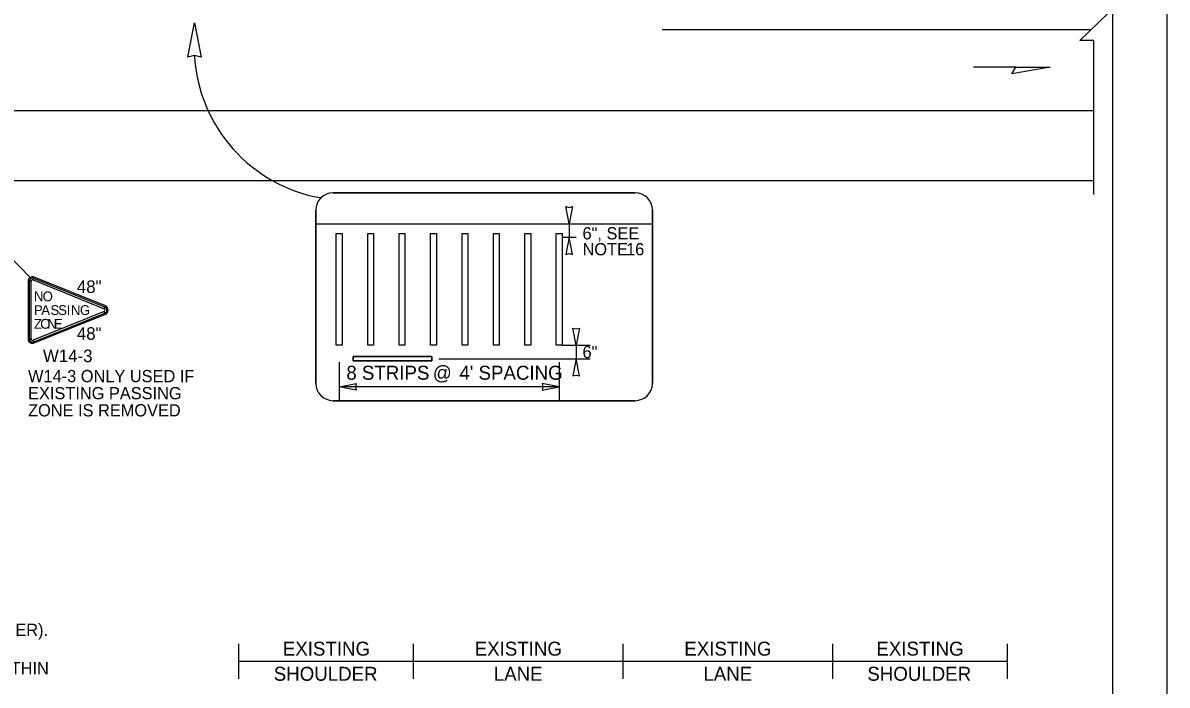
# Model space of a CAD drawing. Extents: x 99977 to 100176, y 99905 to 100011.
# Drawn here: x 100029.51 to 100036.06, y 99913.29 to 99917.08 of the extents above; entities that cross this region are included whole.
import ezdxf

# ---------------------------------------------------------------- set-up
doc = ezdxf.new("R2010")
doc.units = 0
for name, color, linetype in [('Default', 7, 'Continuous'), ('RD_ED_ShoulderPavedEdge', 7, 'Continuous'), ('RD_MK_LineDblYellowCenter', 7, 'Continuous'), ('RD_MK_LineEdgeWhite', 7, 'Continuous'), ('RD_MK_LineNoPass', 7, 'Continuous'), ('SH_GI_GeneralNotesBodyText', 7, 'Continuous'), ('SH_GI_PlotLimits', 7, 'Continuous'), ('SH_GI_SheetBorder', 7, 'Continuous'), ('TR_SN_ConstructionSigns', 7, 'Continuous'), ('TR_WZ_WorkZoneDetails', 7, 'Continuous'), ('TR_WZ_WorkZoneTextCurrent', 7, 'Continuous')]:
    doc.layers.add(name, color=color, linetype=linetype)

msp = doc.modelspace()

# ---------------------------------------------------------------- linework, layer by layer
at = {"layer": 'Default'}
for p, q in [((100029.548, 99915.6015), (100029.5579, 99915.6015)), ((100029.5579, 99915.6015), (100029.548, 99915.6015)), ((100029.548, 99915.6015), (100029.548, 99915.6015)), ((100029.548, 99915.6015), (100029.5579, 99915.6015)), ((100029.5695, 99915.6094), (100029.5732, 99915.6185)), ((100029.5732, 99915.6185), (100029.5695, 99915.6094)), ((100029.5695, 99915.6094), (100029.5732, 99915.6185))]:
    msp.add_line(p, q, dxfattribs=at)
for radius in [0.0183, 0.0183, 0.00844, 0.00844]:
    msp.add_arc((100029.5663, 99915.6015), radius, 67.97569, 180.00001, dxfattribs=at)
at = {"layer": 'RD_ED_ShoulderPavedEdge'}
msp.add_line((100020.3, 99916.1793), (100035.6425, 99916.1793), dxfattribs=at)
at = {"layer": 'RD_MK_LineDblYellowCenter'}
msp.add_line((100035.6218, 99917.0426), (100034.4924, 99917.0426), dxfattribs=at)
at = {"layer": 'RD_MK_LineEdgeWhite'}
for p, q in [((100025.5008, 99916.5793), (100035.6425, 99916.5793)), ((100031.1876, 99915.9316), (100033.1164, 99915.9316))]:
    msp.add_line(p, q, dxfattribs=at)
at = {"layer": 'RD_MK_LineNoPass'}
msp.add_line((100034.4924, 99917.0426), (100033.1715, 99917.0426), dxfattribs=at)
at = {"layer": 'SH_GI_PlotLimits'}
msp.add_lwpolyline([(100019.0625, 99909.6875), (100036.0625, 99909.6875), (100036.0625, 99920.6875), (100019.0625, 99920.6875)], close=True, dxfattribs=at)
at = {"layer": 'SH_GI_SheetBorder'}
msp.add_line((100035.75, 99920.375), (100035.75, 99910), dxfattribs=at)
at = {"layer": 'TR_SN_ConstructionSigns'}
for p, q in [((100029.541, 99915.6015), (100029.541, 99915.2716)), ((100029.548, 99915.6015), (100029.548, 99915.2716)), ((100029.548, 99915.6015), (100029.548, 99915.2716)), ((100029.5579, 99915.6015), (100029.548, 99915.6015)), ((100029.5579, 99915.2716), (100029.5579, 99915.6015)), ((100029.5579, 99915.2716), (100029.5579, 99915.6015)), ((100029.5732, 99915.6185), (100029.5695, 99915.6094)), ((100029.5695, 99915.6094), (100029.9773, 99915.4444)), ((100029.5695, 99915.6094), (100029.9773, 99915.4444)), ((100029.981, 99915.4535), (100029.5732, 99915.6185)), ((100029.981, 99915.4535), (100029.5732, 99915.6185)), ((100029.9836, 99915.46), (100029.5758, 99915.625)), ((100029.9773, 99915.4288), (100029.5695, 99915.2638)), ((100029.9773, 99915.4288), (100029.5695, 99915.2638)), ((100029.5732, 99915.2547), (100029.981, 99915.4196)), ((100029.5732, 99915.2547), (100029.981, 99915.4196)), ((100029.5758, 99915.2482), (100029.9836, 99915.4131)), ((100029.981, 99915.4535), (100029.9773, 99915.4444)), ((100029.9773, 99915.4444), (100029.981, 99915.4535)), ((100029.981, 99915.4535), (100029.9773, 99915.4444)), ((100029.9773, 99915.4444), (100029.981, 99915.4535)), ((100029.9773, 99915.4288), (100029.981, 99915.4196)), ((100029.981, 99915.4196), (100029.9773, 99915.4288)), ((100029.9773, 99915.4288), (100029.981, 99915.4196)), ((100029.981, 99915.4196), (100029.9773, 99915.4288)), ((100029.981, 99915.4535), (100029.981, 99915.4535)), ((100029.5579, 99915.2716), (100029.548, 99915.2716)), ((100029.548, 99915.2716), (100029.5579, 99915.2716)), ((100029.5579, 99915.2716), (100029.548, 99915.2716)), ((100029.548, 99915.2716), (100029.5579, 99915.2716)), ((100029.5732, 99915.2547), (100029.5695, 99915.2638)), ((100029.5695, 99915.2638), (100029.5732, 99915.2547)), ((100029.5732, 99915.2547), (100029.5695, 99915.2638)), ((100029.5695, 99915.2638), (100029.5732, 99915.2547)), ((100029.5732, 99915.2547), (100029.5732, 99915.2547))]:
    msp.add_line(p, q, dxfattribs=at)
for centre, radius, start, end in [((100029.5663, 99915.6015), 0.0253, 67.97569, 180), ((100029.9741, 99915.4366), 0.0253, 292.02432, 67.9757), ((100029.9741, 99915.4366), 0.00844, 292.02433, 67.97569), ((100029.9741, 99915.4366), 0.00844, 292.02433, 67.97569), ((100029.9741, 99915.4366), 0.0183, 292.02433, 67.97569), ((100029.9741, 99915.4366), 0.0183, 292.02433, 67.97569), ((100029.5663, 99915.2716), 0.0253, 180, 292.02432), ((100029.5663, 99915.2716), 0.0183, 180.00001, 292.02433), ((100029.5663, 99915.2716), 0.0183, 180.00001, 292.02433), ((100029.5663, 99915.2716), 0.00844, 180.00001, 292.02433), ((100029.5663, 99915.2716), 0.00844, 180.00001, 292.02433)]:
    msp.add_arc(centre, radius, start, end, dxfattribs=at)
at = {"layer": 'TR_WZ_WorkZoneDetails'}
for p, q in [((100035.1959, 99916.8286), (100034.9548, 99916.8286)), ((100031.2876, 99916.1086), (100033.0164, 99916.1086)), ((100033.0164, 99916.1086), (100031.2876, 99916.1086)), ((100031.1876, 99915.0175), (100031.1876, 99916.0086)), ((100031.1876, 99916.0086), (100031.1876, 99915.0175)), ((100033.1164, 99916.0086), (100033.1164, 99915.0175)), ((100033.1164, 99915.0175), (100033.1164, 99916.0086)), ((100032.5587, 99915.9316), (100032.6787, 99915.9316)), ((100032.6387, 99915.9316), (100032.6387, 99915.8536)), ((100032.5987, 99915.8536), (100032.6787, 99915.8536)), ((100029.5522, 99915.6225), (100029.3425, 99915.8393)), ((100032.5987, 99915.2355), (100032.7587, 99915.2355)), ((100032.6787, 99915.2355), (100032.6787, 99915.1575)), ((100031.3221, 99915.1375), (100031.3221, 99914.9175)), ((100031.4019, 99915.17), (100031.8519, 99915.17)), ((100031.4019, 99915.145), (100031.4019, 99915.17)), ((100031.8519, 99915.17), (100031.4019, 99915.17)), ((100031.4019, 99915.17), (100031.4019, 99915.145)), ((100031.8519, 99915.145), (100031.4019, 99915.145)), ((100031.4019, 99915.145), (100031.8519, 99915.145)), ((100031.8519, 99915.17), (100031.8519, 99915.145)), ((100031.8519, 99915.145), (100031.8519, 99915.17)), ((100031.8919, 99915.1575), (100032.7587, 99915.1575)), ((100032.5821, 99915.1375), (100032.5821, 99914.9175)), ((100032.5767, 99914.9975), (100031.3221, 99914.9975)), ((100033.0164, 99914.9175), (100031.2876, 99914.9175)), ((100031.2876, 99914.9175), (100033.0164, 99914.9175)), ((100030.7479, 99913.3244), (100030.7479, 99913.5244)), ((100031.7479, 99913.3244), (100031.7479, 99913.5244)), ((100032.9479, 99913.3244), (100032.9479, 99913.5244)), ((100034.1479, 99913.3244), (100034.1479, 99913.5244)), ((100035.1479, 99913.3244), (100035.1479, 99913.5244)), ((100030.7479, 99913.4244), (100031.7479, 99913.4244)), ((100031.7479, 99913.4244), (100032.9479, 99913.4244)), ((100032.9479, 99913.4244), (100034.1479, 99913.4244)), ((100034.1479, 99913.4244), (100035.1479, 99913.4244))]:
    msp.add_line(p, q, dxfattribs=at)
msp.add_lwpolyline([(100035.6425, 99916.0993), (100035.6425, 99916.9819), (100035.5624, 99916.9819), (100035.7225, 99917.1367), (100035.6425, 99917.1367), (100035.6425, 99918.0193)], dxfattribs=at)
for points in [[(100030.4935, 99917.0821), (100030.532, 99916.8855), (100030.4935, 99916.8946), (100030.4549, 99916.8855)], [(100035.3925, 99916.8286), (100035.1737, 99916.79), (100035.1959, 99916.8286)], [(100032.6387, 99915.9316), (100032.6194, 99916.0299), (100032.6387, 99916.0253), (100032.658, 99916.0299)], [(100031.3054, 99915.8745), (100031.3387, 99915.8745), (100031.3387, 99915.2355), (100031.3054, 99915.2355)], [(100031.4854, 99915.8745), (100031.5187, 99915.8745), (100031.5187, 99915.2355), (100031.4854, 99915.2355)], [(100031.6654, 99915.8745), (100031.6987, 99915.8745), (100031.6987, 99915.2355), (100031.6654, 99915.2355)], [(100031.8454, 99915.8745), (100031.8787, 99915.8745), (100031.8787, 99915.2355), (100031.8454, 99915.2355)], [(100032.0254, 99915.8745), (100032.0587, 99915.8745), (100032.0587, 99915.2355), (100032.0254, 99915.2355)], [(100032.2054, 99915.8745), (100032.2387, 99915.8745), (100032.2387, 99915.2355), (100032.2054, 99915.2355)], [(100032.3854, 99915.8745), (100032.4187, 99915.8745), (100032.4187, 99915.2355), (100032.3854, 99915.2355)], [(100032.5654, 99915.8745), (100032.5987, 99915.8745), (100032.5987, 99915.2355), (100032.5654, 99915.2355)], [(100032.6387, 99915.8536), (100032.6194, 99915.7553), (100032.6387, 99915.7599), (100032.658, 99915.7553)], [(100032.6787, 99915.2355), (100032.6594, 99915.3338), (100032.6787, 99915.3293), (100032.698, 99915.3338)], [(100032.6787, 99915.1575), (100032.6594, 99915.0592), (100032.6787, 99915.0638), (100032.698, 99915.0592)], [(100031.3221, 99914.9975), (100031.4203, 99915.0168), (100031.4158, 99914.9975), (100031.4203, 99914.9782)], [(100032.5821, 99914.9975), (100032.4838, 99915.0168), (100032.4883, 99914.9975), (100032.4838, 99914.9782)]]:
    msp.add_lwpolyline(points, close=True, dxfattribs=at)
for centre, radius, start, end in [((100031.372, 99916.9456), 0.8801, 183.31797, 259.84597), ((100031.2876, 99916.0086), 0.1, 90, 180), ((100031.2876, 99916.0086), 0.1, 90, 180), ((100033.0164, 99916.0086), 0.1, 0, 90), ((100033.0164, 99916.0086), 0.1, 0, 90), ((100031.2876, 99915.0175), 0.1, 180, 270), ((100031.2876, 99915.0175), 0.1, 180, 270), ((100033.0164, 99915.0175), 0.1, 270, 0), ((100033.0164, 99915.0175), 0.1, 270, 360)]:
    msp.add_arc(centre, radius, start, end, dxfattribs=at)

# ---------------------------------------------------------------- texts
at = {"layer": 'SH_GI_GeneralNotesBodyText'}
for s, p in [('16. SECURE TEMPORARY RUMBLE STRIPS TO PAVEMENT VIA ADHESIVE (DO NOT USE PRIMER).  ', (100025.25, 99913.5691)), ('FOR BICYCLES MEASURED FROM EDGE OF PAVED SHOULDER.  AVOID PLACING THEM WITHIN ', (100025.3222, 99913.3493))]:
    msp.add_text(s, height=0.07, rotation=360, dxfattribs=at).set_placement(p)
at = {"layer": 'TR_SN_ConstructionSigns'}
for s, height, p in [('48"', 0.072, (100029.8204, 99915.5347)), ('N', 0.0562, (100029.5744, 99915.4872)), ('O', 0.0562, (100029.6244, 99915.4872)), ('P', 0.0562, (100029.5744, 99915.4085)), ('A', 0.0562, (100029.6163, 99915.4085)), ('S', 0.0562, (100029.6691, 99915.4085)), ('S', 0.0562, (100029.7135, 99915.4085)), ('I', 0.0562, (100029.7622, 99915.4085)), ('N', 0.0562, (100029.786, 99915.4085)), ('G', 0.0562, (100029.8378, 99915.4085)), ('Z', 0.0562, (100029.5744, 99915.3297)), ('O', 0.0562, (100029.6108, 99915.3297)), ('N', 0.0562, (100029.6505, 99915.3297)), ('E', 0.0562, (100029.6891, 99915.3297))]:
    msp.add_text(s, height=height, dxfattribs=at).set_placement(p)
for s, p in [('48"', (100029.8204, 99915.2665)), ('W14-3', (100029.6261, 99915.1383))]:
    msp.add_text(s, height=0.072, rotation=360, dxfattribs=at).set_placement(p)
at = {"layer": 'TR_WZ_WorkZoneDetails'}
for s, p in [('EXISTING', (100030.9996, 99913.4564)), ('EXISTING', (100032.0981, 99913.4564)), ('EXISTING', (100033.2981, 99913.4564)), ('EXISTING', (100034.3981, 99913.4564)), ('SHOULDER', (100030.9476, 99913.3124)), ('LANE', (100032.2075, 99913.3124)), ('LANE', (100033.4075, 99913.3124)), ('SHOULDER', (100034.3461, 99913.3124))]:
    msp.add_text(s, height=0.08, rotation=360, dxfattribs=at).set_placement(p)
at = {"layer": 'TR_WZ_WorkZoneTextCurrent'}
for s, p in [('6", SEE', (100032.7154, 99915.8416)), ('NOTE', (100032.7154, 99915.7505)), ('16', (100032.9647, 99915.7505)), ('6"', (100032.7154, 99915.1615)), ('W14-3 ONLY USED IF ', (100029.541, 99915.0234)), ('EXISTING PASSING', (100029.541, 99914.9254)), ('ZONE IS REMOVED', (100029.541, 99914.8274))]:
    msp.add_text(s, height=0.07, rotation=360, dxfattribs=at).set_placement(p)
for s, p in [('8 STRIPS', (100031.3632, 99915.0375)), ('@', (100031.8583, 99915.0375)), ("4' SPACING", (100032.0104, 99915.0375))]:
    msp.add_text(s, height=0.08, dxfattribs=at).set_placement(p)

doc.saveas('drawing.dxf')
